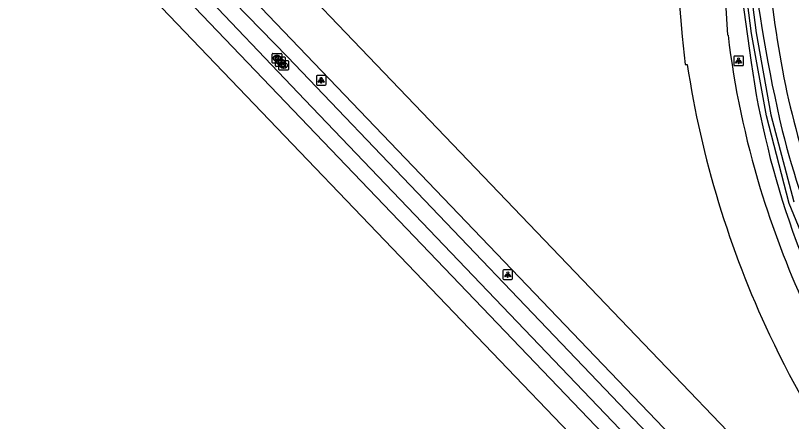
# Model space of a CAD drawing. Extents: x 155275 to 156263, y 382654 to 383635.
# Drawn here: x 155274.8 to 155355.2, y 382988.6 to 383030.6 of the extents above; entities that cross this region are included whole.
import ezdxf

# ---------------------------------------------------------------- set-up
doc = ezdxf.new("R2010")
doc.units = 0
for name, color, linetype in [('IMGEO_Berm_groen', 7, 'Continuous'), ('IMGEO_Fietspad_gesloten', 7, 'Continuous'), ('IMGEO_Kolk', 7, 'Continuous'), ('IMGEO_Lichtpunt', 7, 'Continuous'), ('IMGEO_Rijbaan_regionaal_gesloten', 7, 'Continuous'), ('IMGEO_Waterloop', 7, 'Continuous')]:
    doc.layers.add(name, color=color, linetype=linetype)

msp = doc.modelspace()

# ---------------------------------------------------------------- linework, layer by layer
at = {"layer": 'IMGEO_Berm_groen'}
msp.add_lwpolyline([(155348.725, 383048.609), (155349.736, 383035.233), (155351.021, 383025.789)], dxfattribs=at)
for centre, radius, start, end in [((155509.458, 383055.049), 159.399, 186.2516, 193.16595), ((155441.261, 383038.735), 91.163, 188.16384, 210.81245), ((155443.343, 383041.186), 91.877, 194.13928, 211.85318)]:
    msp.add_arc(centre, radius, start, end, dxfattribs=at)
at = {"layer": 'IMGEO_Fietspad_gesloten'}
for points in [[(155274.819, 383047.261), (155382.376, 382935.096)], [(155428.419, 382890.877), (155426.578, 382892.545), (155414.868, 382904.713), (155279.261, 383046.251)]]:
    msp.add_lwpolyline(points, dxfattribs=at)
for centre, radius, start, end in [((155465.128, 383045.683), 112.772, 184.91891, 191.39094), ((155450.51, 383044.056), 98.128, 192.1456, 206.3867)]:
    msp.add_arc(centre, radius, start, end, dxfattribs=at)
at = {"layer": 'IMGEO_Kolk'}
for p, q in [((155301.485, 383026.718), (155302.337, 383026.718)), ((155301.41, 383025.792), (155301.41, 383026.644)), ((155301.755, 383025.427), (155301.755, 383026.279)), ((155301.83, 383026.353), (155302.682, 383026.353)), ((155301.921, 383025.938), (155301.896, 383025.938)), ((155301.898, 383026.498), (155301.923, 383026.498)), ((155302.094, 383025.056), (155302.094, 383025.908)), ((155302.169, 383025.982), (155303.021, 383025.982)), ((155302.243, 383026.133), (155302.268, 383026.133)), ((155302.411, 383026.644), (155302.411, 383025.792)), ((155302.756, 383026.279), (155302.756, 383025.427)), ((155303.095, 383025.908), (155303.095, 383025.056)), ((155302.337, 383025.718), (155301.485, 383025.718)), ((155302.682, 383025.353), (155301.83, 383025.353)), ((155302.266, 383025.573), (155302.241, 383025.573)), ((155302.605, 383025.202), (155302.58, 383025.202)), ((155302.582, 383025.762), (155302.607, 383025.762)), ((155303.021, 383024.982), (155302.169, 383024.982))]:
    msp.add_line(p, q, dxfattribs=at)
for points in [[(155301.485, 383026.718), (155302.337, 383026.718)], [(155301.41, 383025.792), (155301.41, 383026.644)], [(155301.731, 383026.418), (155301.854, 383026.418), (155301.854, 383026.267), (155301.984, 383026.418), (155302.148, 383026.418), (155302.002, 383026.267), (155302.155, 383026.018), (155302.003, 383026.018), (155301.918, 383026.182), (155301.854, 383026.115), (155301.854, 383026.018), (155301.731, 383026.018), (155301.731, 383026.418)], [(155301.755, 383025.427), (155301.755, 383026.279)], [(155301.83, 383026.353), (155302.682, 383026.353)], [(155302.076, 383026.053), (155302.199, 383026.053), (155302.199, 383025.902), (155302.329, 383026.053), (155302.493, 383026.053), (155302.347, 383025.902), (155302.5, 383025.653), (155302.348, 383025.653), (155302.263, 383025.817), (155302.199, 383025.75), (155302.199, 383025.653), (155302.076, 383025.653), (155302.076, 383026.053)], [(155302.094, 383025.056), (155302.094, 383025.908)], [(155302.169, 383025.982), (155303.021, 383025.982)], [(155302.411, 383026.644), (155302.411, 383025.792)], [(155302.756, 383026.279), (155302.756, 383025.427)], [(155303.095, 383025.908), (155303.095, 383025.056)], [(155302.337, 383025.718), (155301.485, 383025.718)], [(155302.682, 383025.353), (155301.83, 383025.353)], [(155302.415, 383025.682), (155302.538, 383025.682), (155302.538, 383025.531), (155302.668, 383025.682), (155302.832, 383025.682), (155302.686, 383025.531), (155302.839, 383025.282), (155302.687, 383025.282), (155302.602, 383025.446), (155302.538, 383025.379), (155302.538, 383025.282), (155302.415, 383025.282), (155302.415, 383025.682)], [(155303.021, 383024.982), (155302.169, 383024.982)]]:
    msp.add_lwpolyline(points, dxfattribs=at)
for centre, start, end in [((155301.487, 383026.642), 91.55205, 178.44795), ((155301.487, 383026.642), 91.55205, 178.44795), ((155302.335, 383026.642), 1.55205, 88.44795), ((155302.335, 383026.642), 1.55205, 88.44795), ((155301.832, 383026.277), 91.55205, 178.44795), ((155301.832, 383026.277), 91.55205, 178.44795), ((155302.171, 383025.906), 91.55205, 178.44795), ((155302.171, 383025.906), 91.55205, 178.44795), ((155302.68, 383026.277), 1.55205, 88.44795), ((155302.68, 383026.277), 1.55205, 88.44795), ((155303.019, 383025.906), 1.55205, 88.44795), ((155303.019, 383025.906), 1.55205, 88.44795), ((155301.487, 383025.794), 181.55205, 268.44795), ((155301.487, 383025.794), 181.55205, 268.44795), ((155301.832, 383025.429), 181.55205, 268.44795), ((155301.832, 383025.429), 181.55205, 268.44795), ((155302.335, 383025.794), 271.55205, 358.44795), ((155302.335, 383025.794), 271.55205, 358.44795), ((155302.68, 383025.429), 271.55205, 358.44795), ((155302.68, 383025.429), 271.55205, 358.44795), ((155302.171, 383025.058), 181.55205, 268.44795), ((155302.171, 383025.058), 181.55205, 268.44795), ((155303.019, 383025.058), 271.55205, 358.44795), ((155303.019, 383025.058), 271.55205, 358.44795)]:
    msp.add_arc(centre, 0.0765, start, end, dxfattribs=at)
for centre, major_axis, ratio, start_param, end_param in [((155301.897, 383026.218), (-0.387, 0.002), 0.722429, 4.712389, 7.853982), ((155302.242, 383025.853), (-0.387, 0.002), 0.722429, 4.712389, 7.853982), ((155301.922, 383026.218), (-0.39, 0.002), 0.717154, 1.570796, 4.712389), ((155302.267, 383025.853), (-0.39, 0.002), 0.717154, 1.570796, 4.712389), ((155302.581, 383025.482), (-0.387, 0.002), 0.722429, 4.712389, 7.853982), ((155302.606, 383025.482), (-0.39, 0.002), 0.717154, 1.570796, 4.712389)]:
    msp.add_ellipse(centre, major_axis=major_axis, ratio=ratio, start_param=start_param, end_param=end_param, dxfattribs=at)
at = {"layer": 'IMGEO_Lichtpunt'}
for p, q in [((155349.235, 383026.351), (155349.235, 383025.544)), ((155349.235, 383026.351), (155349.235, 383025.544)), ((155350.137, 383026.446), (155349.329, 383026.446)), ((155350.137, 383026.446), (155349.329, 383026.446)), ((155350.231, 383025.544), (155350.231, 383026.351)), ((155350.231, 383025.544), (155350.231, 383026.351)), ((155349.329, 383025.45), (155350.137, 383025.45)), ((155349.329, 383025.45), (155350.137, 383025.45)), ((155305.989, 383024.341), (155305.989, 383023.534)), ((155305.989, 383024.341), (155305.989, 383023.534)), ((155306.891, 383024.436), (155306.083, 383024.436)), ((155306.891, 383024.436), (155306.083, 383024.436)), ((155306.985, 383023.534), (155306.985, 383024.341)), ((155306.985, 383023.534), (155306.985, 383024.341)), ((155306.083, 383023.44), (155306.891, 383023.44)), ((155306.083, 383023.44), (155306.891, 383023.44)), ((155325.315, 383004.21), (155325.315, 383003.403)), ((155325.315, 383004.21), (155325.315, 383003.403)), ((155326.217, 383004.305), (155325.409, 383004.305)), ((155326.217, 383004.305), (155325.409, 383004.305)), ((155326.311, 383003.403), (155326.311, 383004.21)), ((155326.311, 383003.403), (155326.311, 383004.21)), ((155325.409, 383003.309), (155326.217, 383003.309)), ((155325.409, 383003.309), (155326.217, 383003.309))]:
    msp.add_line(p, q, dxfattribs=at)
for points in [[(155349.609, 383026.015), (155349.648, 383025.987), (155349.46, 383025.725), (155349.422, 383025.752), (155349.609, 383026.015)], [(155349.711, 383025.967), (155349.758, 383025.967), (155349.758, 383025.645), (155349.711, 383025.645), (155349.711, 383025.967)], [(155349.821, 383025.987), (155349.859, 383026.014), (155350.046, 383025.752), (155350.007, 383025.724), (155349.821, 383025.987)], [(155306.363, 383024.005), (155306.402, 383023.977), (155306.214, 383023.715), (155306.176, 383023.742), (155306.363, 383024.005)], [(155306.465, 383023.957), (155306.512, 383023.957), (155306.512, 383023.635), (155306.465, 383023.635), (155306.465, 383023.957)], [(155306.575, 383023.977), (155306.613, 383024.004), (155306.8, 383023.742), (155306.761, 383023.714), (155306.575, 383023.977)], [(155325.689, 383003.874), (155325.728, 383003.846), (155325.54, 383003.584), (155325.502, 383003.611), (155325.689, 383003.874)], [(155325.791, 383003.826), (155325.838, 383003.826), (155325.838, 383003.504), (155325.791, 383003.504), (155325.791, 383003.826)], [(155325.901, 383003.846), (155325.939, 383003.873), (155326.126, 383003.611), (155326.087, 383003.583), (155325.901, 383003.846)]]:
    msp.add_lwpolyline(points, dxfattribs=at)
for centre in [(155349.734, 383026.149), (155306.488, 383024.139), (155325.814, 383004.008)]:
    msp.add_circle(centre, 0.0994, dxfattribs=at)
for centre, start, end in [((155349.329, 383026.351), 90, 180), ((155349.329, 383026.351), 90, 180), ((155350.137, 383026.351), 0, 90), ((155350.137, 383026.351), 0, 90), ((155349.329, 383025.544), 180, 270), ((155349.329, 383025.544), 180, 270), ((155350.137, 383025.544), 270, 0), ((155350.137, 383025.544), 270, 360), ((155306.083, 383024.341), 90, 180), ((155306.083, 383024.341), 90, 180), ((155306.891, 383024.341), 0, 90), ((155306.891, 383024.341), 0, 90), ((155306.083, 383023.534), 180, 270), ((155306.083, 383023.534), 180, 270), ((155306.891, 383023.534), 270, 0), ((155306.891, 383023.534), 270, 360), ((155325.409, 383004.21), 90, 180), ((155325.409, 383004.21), 90, 180), ((155326.217, 383004.21), 0, 90), ((155326.217, 383004.21), 0, 90), ((155325.409, 383003.403), 180, 270), ((155325.409, 383003.403), 180, 270), ((155326.217, 383003.403), 270, 0), ((155326.217, 383003.403), 270, 360)]:
    msp.add_arc(centre, 0.0946, start, end, dxfattribs=at)
at = {"layer": 'IMGEO_Rijbaan_regionaal_gesloten'}
for points in [[(155281.344, 383051.211), (155437.275, 382888.537)], [(155450.038, 382881.825), (155447.09, 382884.981), (155442.782, 382889.374), (155287.661, 383051.161)], [(155348.632, 383028.592), (155347.585, 383045.57)], [(155342.743, 383044.642), (155343.396, 383034.181), (155343.878, 383028.484), (155344.181, 383025.581), (155344.402, 383025.585)]]:
    msp.add_lwpolyline(points, dxfattribs=at)
for centre, radius, start, end in [((155441.371, 383039.872), 93.422, 186.93506, 196.88088), ((155445.111, 383040.971), 101.878, 188.68612, 205.21382), ((155447.225, 383041.921), 99.619, 197.03082, 211.88066), ((155443.721, 383040.382), 100.369, 205.24766, 226.06751)]:
    msp.add_arc(centre, radius, start, end, dxfattribs=at)
at = {"layer": 'IMGEO_Waterloop'}
for points in [[(155281.253, 383046.66), (155304.78, 383021.924), (155383.699, 382939.465), (155415.416, 382906.833), (155425.49, 382896.737), (155426.247, 382897.413), (155416.528, 382907.651), (155302.997, 383026.374), (155282.267, 383047.629)], [(155358.597, 383002.385), (155354.981, 383011.188), (155352.608, 383020.25), (155351.064, 383028.791), (155349.977, 383037.362)], [(155350.459, 383037.41), (155351.542, 383028.864), (155353.08, 383020.354), (155355.441, 383011.342)]]:
    msp.add_lwpolyline(points, dxfattribs=at)

doc.saveas('drawing.dxf')
